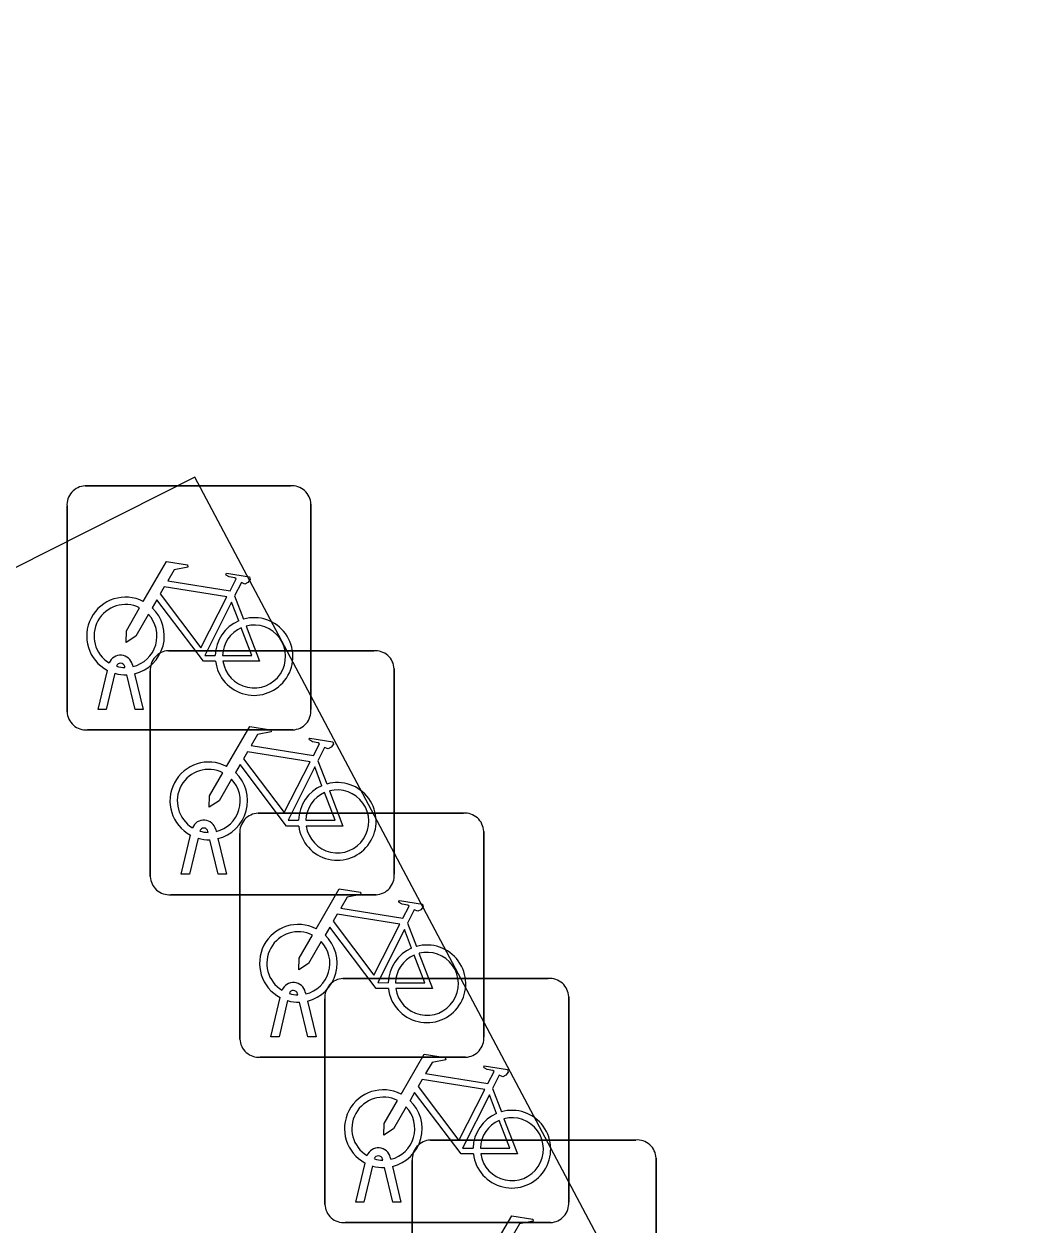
# Model space of a CAD drawing. Extents: x 162880 to 165536, y 384011 to 385179.
# Drawn here: x 163050.897 to 163054.977, y 384168.639 to 384173.555 of the extents above; entities that cross this region are included whole.
import ezdxf

# ---------------------------------------------------------------- set-up
doc = ezdxf.new("R2010")
doc.units = 0
doc.layers.add('IMGEO_Fietsenrek', color=7, linetype='Continuous')
doc.layers.add('IMGEO_Rijbaan_lokaal_open', color=7, linetype='Continuous')

msp = doc.modelspace()

# ---------------------------------------------------------------- linework, layer by layer
at = {"layer": 'IMGEO_Fietsenrek'}
for p, q in [((163051.1479, 384171.6645), (163051.9888, 384171.6645)), ((163051.9888, 384171.6645), (163051.1479, 384171.6645)), ((163051.0735, 384170.7399), (163051.0735, 384171.5808)), ((163051.0735, 384171.5808), (163051.0735, 384170.7399)), ((163052.0725, 384171.5901), (163052.0725, 384170.7492)), ((163052.0725, 384170.7492), (163052.0725, 384171.5901)), ((163051.7602, 384171.2142), (163051.7965, 384171.119)), ((163051.4889, 384170.9895), (163052.3298, 384170.9895)), ((163052.3298, 384170.9895), (163051.4889, 384170.9895)), ((163051.3416, 384170.9324), (163051.3434, 384170.9245)), ((163051.2005, 384170.7493), (163051.2388, 384170.9093)), ((163051.2692, 384170.8971), (163051.2339, 384170.7493)), ((163051.3109, 384170.9209), (163051.3099, 384170.9252)), ((163051.352, 384170.7493), (163051.3181, 384170.891)), ((163051.3504, 384170.8953), (163051.3854, 384170.7493)), ((163051.4145, 384170.0649), (163051.4145, 384170.9058)), ((163051.4145, 384170.9058), (163051.4145, 384170.0649)), ((163052.4135, 384170.9151), (163052.4135, 384170.0742)), ((163052.4135, 384170.0742), (163052.4135, 384170.9151)), ((163051.2339, 384170.7493), (163051.2005, 384170.7493)), ((163051.3854, 384170.7493), (163051.352, 384170.7493)), ((163051.9981, 384170.6655), (163051.1572, 384170.6655)), ((163051.1572, 384170.6655), (163051.9981, 384170.6655)), ((163052.1012, 384170.5392), (163052.1375, 384170.444)), ((163051.8559, 384170.3245), (163052.6968, 384170.3245)), ((163052.6968, 384170.3245), (163051.8559, 384170.3245)), ((163051.6519, 384170.2459), (163051.6509, 384170.2502)), ((163051.6826, 384170.2574), (163051.6844, 384170.2495)), ((163052.7805, 384170.2501), (163052.7805, 384169.4092)), ((163052.7805, 384169.4092), (163052.7805, 384170.2501)), ((163051.5415, 384170.0743), (163051.5798, 384170.2343)), ((163051.6102, 384170.2221), (163051.5749, 384170.0743)), ((163051.693, 384170.0743), (163051.6591, 384170.216)), ((163051.6914, 384170.2203), (163051.7264, 384170.0743)), ((163051.7815, 384169.3999), (163051.7815, 384170.2408)), ((163051.7815, 384170.2408), (163051.7815, 384169.3999)), ((163051.5749, 384170.0743), (163051.5415, 384170.0743)), ((163051.7264, 384170.0743), (163051.693, 384170.0743)), ((163052.3391, 384169.9905), (163051.4982, 384169.9905)), ((163051.4982, 384169.9905), (163052.3391, 384169.9905)), ((163052.4682, 384169.8742), (163052.5045, 384169.779)), ((163052.2039, 384169.6475), (163053.0448, 384169.6475)), ((163053.0448, 384169.6475), (163052.2039, 384169.6475)), ((163051.9085, 384169.4093), (163051.9468, 384169.5693)), ((163051.9772, 384169.5571), (163051.9419, 384169.4093)), ((163052.0189, 384169.5809), (163052.0179, 384169.5852)), ((163052.0496, 384169.5924), (163052.0514, 384169.5845)), ((163052.0584, 384169.5553), (163052.0934, 384169.4093)), ((163052.1295, 384168.7229), (163052.1295, 384169.5638)), ((163052.1295, 384169.5638), (163052.1295, 384168.7229)), ((163053.1285, 384169.5731), (163053.1285, 384168.7322)), ((163053.1285, 384168.7322), (163053.1285, 384169.5731)), ((163052.06, 384169.4093), (163052.0261, 384169.551)), ((163051.9419, 384169.4093), (163051.9085, 384169.4093)), ((163052.0934, 384169.4093), (163052.06, 384169.4093)), ((163052.7061, 384169.3255), (163051.8652, 384169.3255)), ((163051.8652, 384169.3255), (163052.7061, 384169.3255)), ((163052.8162, 384169.1972), (163052.8525, 384169.102)), ((163052.5619, 384168.9865), (163053.4028, 384168.9865)), ((163053.4028, 384168.9865), (163052.5619, 384168.9865)), ((163052.3976, 384168.9154), (163052.3994, 384168.9075)), ((163052.2565, 384168.7323), (163052.2948, 384168.8923)), ((163052.3252, 384168.8801), (163052.2899, 384168.7323)), ((163052.3669, 384168.9039), (163052.3659, 384168.9082)), ((163052.408, 384168.7323), (163052.3741, 384168.874)), ((163052.4064, 384168.8783), (163052.4414, 384168.7323)), ((163052.4875, 384168.0619), (163052.4875, 384168.9028)), ((163052.4875, 384168.9028), (163052.4875, 384168.0619)), ((163053.4865, 384168.9121), (163053.4865, 384168.0712)), ((163053.4865, 384168.0712), (163053.4865, 384168.9121)), ((163052.2899, 384168.7323), (163052.2565, 384168.7323)), ((163052.4414, 384168.7323), (163052.408, 384168.7323)), ((163053.0541, 384168.6485), (163052.2132, 384168.6485)), ((163052.2132, 384168.6485), (163053.0541, 384168.6485))]:
    msp.add_line(p, q, dxfattribs=at)
for points in [[(163051.3861, 384171.1912), (163051.4808, 384171.3547), (163051.567, 384171.3409), (163051.5687, 384171.3322), (163051.5126, 384171.3213), (163051.4864, 384171.276), (163051.7416, 384171.2352)], [(163051.7416, 384171.2352), (163051.7666, 384171.284), (163051.7615, 384171.288), (163051.7383, 384171.2917), (163051.7256, 384171.2992), (163051.7246, 384171.3023), (163051.7268, 384171.3069), (163051.8216, 384171.2918), (163051.8239, 384171.2815), (163051.8145, 384171.2691), (163051.8021, 384171.2627), (163051.7876, 384171.2689), (163051.7602, 384171.2142)], [(163051.7287, 384171.21), (163051.4719, 384171.251), (163051.4552, 384171.2222), (163051.6222, 384171.0019), (163051.7287, 384171.21)], [(163051.6818, 384170.9465), (163051.6321, 384170.9466), (163051.4414, 384171.1983), (163051.4224, 384171.1655)], [(163051.7767, 384171.112), (163051.7474, 384171.1888), (163051.638, 384170.9707), (163051.6807, 384170.9706)], [(163051.4068, 384171.1387), (163051.3552, 384171.0495), (163051.3153, 384171.0235), (163051.3165, 384171.071), (163051.371, 384171.1652)], [(163051.7107, 384170.9705), (163051.8306, 384170.9703), (163051.7874, 384171.0839)], [(163051.8072, 384171.0908), (163051.8622, 384170.9462), (163051.7121, 384170.9465)], [(163051.7271, 384170.5162), (163051.8218, 384170.6797), (163051.908, 384170.6659), (163051.9097, 384170.6572), (163051.8536, 384170.6463), (163051.8274, 384170.601), (163052.0826, 384170.5602)], [(163052.0826, 384170.5602), (163052.1076, 384170.609), (163052.1025, 384170.613), (163052.0793, 384170.6167), (163052.0666, 384170.6242), (163052.0656, 384170.6273), (163052.0678, 384170.6319), (163052.1626, 384170.6168), (163052.1649, 384170.6065), (163052.1555, 384170.5941), (163052.1431, 384170.5877), (163052.1286, 384170.5939), (163052.1012, 384170.5392)], [(163052.0697, 384170.535), (163051.8129, 384170.576), (163051.7962, 384170.5472), (163051.9632, 384170.3269), (163052.0697, 384170.535)], [(163051.7478, 384170.4637), (163051.6962, 384170.3745), (163051.6563, 384170.3485), (163051.6575, 384170.396), (163051.712, 384170.4902)], [(163052.0228, 384170.2715), (163051.9731, 384170.2716), (163051.7824, 384170.5233), (163051.7634, 384170.4905)], [(163052.1177, 384170.437), (163052.0884, 384170.5138), (163051.979, 384170.2957), (163052.0217, 384170.2956)], [(163052.0517, 384170.2955), (163052.1716, 384170.2953), (163052.1284, 384170.4089)], [(163052.1482, 384170.4158), (163052.2032, 384170.2712), (163052.0531, 384170.2715)], [(163052.0941, 384169.8512), (163052.1888, 384170.0147), (163052.275, 384170.0009), (163052.2767, 384169.9922), (163052.2206, 384169.9813), (163052.1944, 384169.936), (163052.4496, 384169.8952)], [(163052.4496, 384169.8952), (163052.4746, 384169.944), (163052.4695, 384169.948), (163052.4463, 384169.9517), (163052.4336, 384169.9592), (163052.4326, 384169.9623), (163052.4348, 384169.9669), (163052.5296, 384169.9518), (163052.5319, 384169.9415), (163052.5225, 384169.9291), (163052.5101, 384169.9227), (163052.4956, 384169.9289), (163052.4682, 384169.8742)], [(163052.4367, 384169.87), (163052.1799, 384169.911), (163052.1632, 384169.8822), (163052.3302, 384169.6619), (163052.4367, 384169.87)], [(163052.3898, 384169.6065), (163052.3401, 384169.6066), (163052.1494, 384169.8583), (163052.1304, 384169.8255)], [(163052.1148, 384169.7987), (163052.0632, 384169.7095), (163052.0233, 384169.6835), (163052.0245, 384169.731), (163052.079, 384169.8252)], [(163052.4847, 384169.772), (163052.4554, 384169.8488), (163052.346, 384169.6307), (163052.3887, 384169.6306)], [(163052.5152, 384169.7508), (163052.5702, 384169.6062), (163052.4201, 384169.6065)], [(163052.4187, 384169.6305), (163052.5386, 384169.6303), (163052.4954, 384169.7439)], [(163052.4421, 384169.1742), (163052.5368, 384169.3377), (163052.623, 384169.3239), (163052.6247, 384169.3152), (163052.5686, 384169.3043), (163052.5424, 384169.259), (163052.7976, 384169.2182)], [(163052.7976, 384169.2182), (163052.8226, 384169.267), (163052.8175, 384169.271), (163052.7943, 384169.2747), (163052.7816, 384169.2822), (163052.7806, 384169.2853), (163052.7828, 384169.2899), (163052.8776, 384169.2748), (163052.8799, 384169.2645), (163052.8705, 384169.2521), (163052.8581, 384169.2457), (163052.8436, 384169.2519), (163052.8162, 384169.1972)], [(163052.7847, 384169.193), (163052.5279, 384169.234), (163052.5112, 384169.2052), (163052.6782, 384168.9849), (163052.7847, 384169.193)], [(163052.7378, 384168.9295), (163052.6881, 384168.9296), (163052.4974, 384169.1813), (163052.4784, 384169.1485)], [(163052.8327, 384169.095), (163052.8034, 384169.1718), (163052.694, 384168.9537), (163052.7367, 384168.9536)], [(163052.4628, 384169.1217), (163052.4112, 384169.0325), (163052.3713, 384169.0065), (163052.3725, 384169.054), (163052.427, 384169.1482)], [(163052.7667, 384168.9535), (163052.8866, 384168.9533), (163052.8434, 384169.0669)], [(163052.8632, 384169.0738), (163052.9182, 384168.9292), (163052.7681, 384168.9295)], [(163052.8001, 384168.5132), (163052.8948, 384168.6767), (163052.981, 384168.6629), (163052.9827, 384168.6542), (163052.9266, 384168.6433), (163052.9004, 384168.598), (163053.1556, 384168.5572)]]:
    msp.add_lwpolyline(points, dxfattribs=at)
for centre, radius, start, end in [((163051.1512, 384171.5866), 0.0779, 92.4484, 184.2845), ((163051.1512, 384171.5866), 0.0779, 92.4484, 184.2845), ((163051.9946, 384171.5868), 0.0779, 2.4484, 94.2845), ((163051.9946, 384171.5868), 0.0779, 2.4484, 94.2845), ((163051.3131, 384171.0499), 0.159, 62.6766, 242.1369), ((163051.3131, 384171.0499), 0.129, 63.3192, 238.903), ((163051.3131, 384171.0499), 0.129, 283.6043, 43.4302), ((163051.3131, 384171.0499), 0.159, 283.5766, 46.6042), ((163051.8397, 384170.9659), 0.159, 113.3408, 178.3217), ((163051.8397, 384170.9659), 0.159, 187.0065, 105.7708), ((163051.8397, 384170.9659), 0.129, 113.923, 177.9556), ((163051.8397, 384170.9659), 0.129, 188.6715, 104.5883), ((163051.4922, 384170.9116), 0.0779, 92.4484, 184.2845), ((163051.4922, 384170.9116), 0.0779, 92.4484, 184.2845), ((163052.3356, 384170.9118), 0.0779, 2.4484, 94.2845), ((163052.3356, 384170.9118), 0.0779, 2.4484, 94.2845), ((163051.2929, 384170.9213), 0.0499, 12.8025, 158.6934), ((163051.2929, 384170.9213), 0.0174, 12.8025, 163.4502), ((163051.3131, 384171.0499), 0.159, 253.9967, 271.7867), ((163051.3131, 384171.0499), 0.129, 253.415, 269.0204), ((163051.1514, 384170.7432), 0.0779, 182.4484, 274.2845), ((163051.1514, 384170.7432), 0.0779, 182.4484, 274.2845), ((163051.9948, 384170.7434), 0.0779, 272.4484, 4.2845), ((163051.9948, 384170.7434), 0.0779, 272.4484, 4.2845), ((163051.6541, 384170.3749), 0.159, 62.6766, 242.1369), ((163051.6541, 384170.3749), 0.129, 63.3192, 238.903), ((163051.6541, 384170.3749), 0.159, 283.5766, 46.6042), ((163051.6541, 384170.3749), 0.129, 283.6043, 43.4302), ((163052.1807, 384170.2909), 0.159, 187.0065, 105.7708), ((163052.1807, 384170.2909), 0.159, 113.3408, 178.3217), ((163052.1807, 384170.2909), 0.129, 113.923, 177.9556), ((163052.1807, 384170.2909), 0.129, 188.6715, 104.5883), ((163051.6339, 384170.2463), 0.0499, 12.8025, 158.6934), ((163051.8592, 384170.2466), 0.0779, 92.4484, 184.2845), ((163051.8592, 384170.2466), 0.0779, 92.4484, 184.2845), ((163052.7026, 384170.2468), 0.0779, 2.4484, 94.2845), ((163052.7026, 384170.2468), 0.0779, 2.4484, 94.2845), ((163051.6339, 384170.2463), 0.0174, 12.8025, 163.4502), ((163051.6541, 384170.3749), 0.129, 253.415, 269.0204), ((163051.6541, 384170.3749), 0.159, 253.9967, 271.7867), ((163051.4924, 384170.0682), 0.0779, 182.4484, 274.2845), ((163051.4924, 384170.0682), 0.0779, 182.4484, 274.2845), ((163052.3358, 384170.0684), 0.0779, 272.4484, 4.2845), ((163052.3358, 384170.0684), 0.0779, 272.4484, 4.2845), ((163052.0211, 384169.7099), 0.159, 62.6766, 242.1369), ((163052.0211, 384169.7099), 0.129, 63.3192, 238.903), ((163052.0211, 384169.7099), 0.159, 283.5766, 46.6042), ((163052.0211, 384169.7099), 0.129, 283.6043, 43.4302), ((163052.5477, 384169.6259), 0.159, 113.3408, 178.3217), ((163052.5477, 384169.6259), 0.159, 187.0065, 105.7708), ((163052.5477, 384169.6259), 0.129, 188.6715, 104.5883), ((163052.5477, 384169.6259), 0.129, 113.923, 177.9556), ((163052.0009, 384169.5813), 0.0499, 12.8025, 158.6934), ((163052.2072, 384169.5696), 0.0779, 92.4484, 184.2845), ((163052.2072, 384169.5696), 0.0779, 92.4484, 184.2845), ((163053.0506, 384169.5698), 0.0779, 2.4484, 94.2845), ((163053.0506, 384169.5698), 0.0779, 2.4484, 94.2845), ((163052.0211, 384169.7099), 0.159, 253.9967, 271.7867), ((163052.0009, 384169.5813), 0.0174, 12.8025, 163.4502), ((163052.0211, 384169.7099), 0.129, 253.415, 269.0204), ((163052.7028, 384169.4034), 0.0779, 272.4484, 4.2845), ((163052.7028, 384169.4034), 0.0779, 272.4484, 4.2845), ((163051.8594, 384169.4032), 0.0779, 182.4484, 274.2845), ((163051.8594, 384169.4032), 0.0779, 182.4484, 274.2845), ((163052.3691, 384169.0329), 0.159, 62.6766, 242.1369), ((163052.3691, 384169.0329), 0.129, 63.3192, 238.903), ((163052.3691, 384169.0329), 0.129, 283.6043, 43.4302), ((163052.3691, 384169.0329), 0.159, 283.5766, 46.6042), ((163052.8957, 384168.9489), 0.159, 113.3408, 178.3217), ((163052.8957, 384168.9489), 0.159, 187.0065, 105.7708), ((163052.8957, 384168.9489), 0.129, 113.923, 177.9556), ((163052.8957, 384168.9489), 0.129, 188.6715, 104.5883), ((163052.5652, 384168.9086), 0.0779, 92.4484, 184.2845), ((163052.5652, 384168.9086), 0.0779, 92.4484, 184.2845), ((163053.4086, 384168.9088), 0.0779, 2.4484, 94.2845), ((163053.4086, 384168.9088), 0.0779, 2.4484, 94.2845), ((163052.3489, 384168.9043), 0.0499, 12.8025, 158.6934), ((163052.3489, 384168.9043), 0.0174, 12.8025, 163.4502), ((163052.3691, 384169.0329), 0.159, 253.9967, 271.7867), ((163052.3691, 384169.0329), 0.129, 253.415, 269.0204), ((163052.2074, 384168.7262), 0.0779, 182.4484, 274.2845), ((163052.2074, 384168.7262), 0.0779, 182.4484, 274.2845), ((163053.0508, 384168.7264), 0.0779, 272.4484, 4.2845), ((163053.0508, 384168.7264), 0.0779, 272.4484, 4.2845)]:
    msp.add_arc(centre, radius, start, end, dxfattribs=at)
at = {"layer": 'IMGEO_Rijbaan_lokaal_open'}
msp.add_lwpolyline([(163065.193, 384158.642), (163058.189, 384154.914), (163057.28, 384156.673), (163059.018, 384157.571), (163057.151, 384161.127), (163055.394, 384160.217), (163054.499, 384161.962), (163056.23, 384162.878), (163054.387, 384166.42), (163052.594, 384165.512), (163051.693, 384167.261), (163053.459, 384168.191), (163051.597, 384171.7), (163049.824, 384170.806), (163048.882, 384172.577), (163050.638, 384173.48), (163048.747, 384177.013)], dxfattribs=at)

doc.saveas('drawing.dxf')
